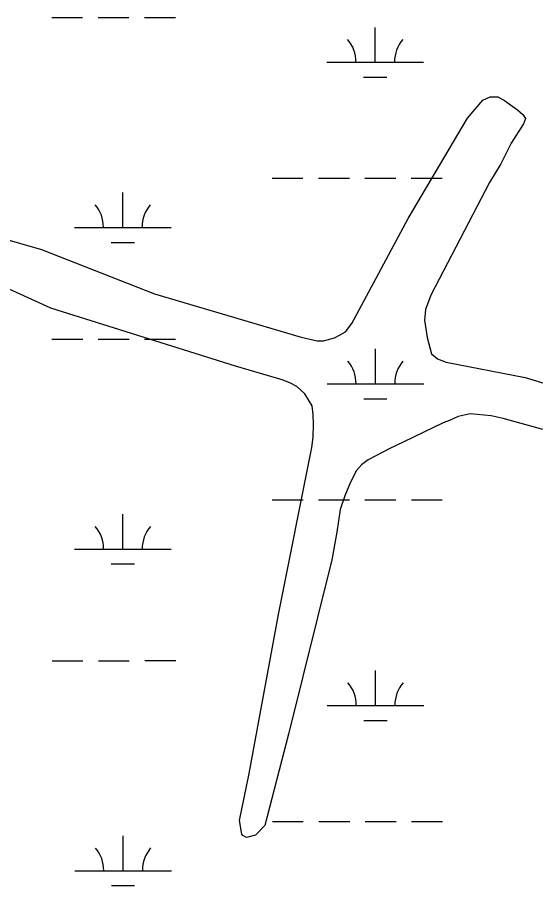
# Model space of a CAD drawing. Extents: x 3279314 to 3317160, y 734079 to 759431.
# Drawn here: x 3294609 to 3295145, y 742646 to 743544 of the extents above; entities that cross this region are included whole.
import ezdxf

# ---------------------------------------------------------------- set-up
doc = ezdxf.new("R2010")
doc.units = 0
doc.layers.add('V-SITE-VEGE', color=7, linetype='Continuous')
doc.layers.add('V-WETL-SWMP', color=7, linetype='Continuous')

msp = doc.modelspace()

# ---------------------------------------------------------------- linework, layer by layer
at = {"layer": 'V-SITE-VEGE'}
for p, q in [((3295074.96, 743439.85), (3295090.66, 743458.66)), ((3295090.66, 743458.66), (3295098.41, 743462.25)), ((3295098.41, 743462.25), (3295106.3, 743462.1)), ((3295106.3, 743462.1), (3295113.04, 743458.25)), ((3295113.04, 743458.25), (3295119.32, 743453.97)), ((3295119.32, 743453.97), (3295126.69, 743448.57)), ((3295126.69, 743448.57), (3295132.31, 743443.86)), ((3295013.63, 743336.27), (3295074.96, 743439.85)), ((3295132.31, 743443.86), (3295134.87, 743439.65)), ((3295134.87, 743439.65), (3295132.8, 743434.2)), ((3295132.8, 743434.2), (3295120.14, 743414.02)), ((3295120.14, 743414.02), (3295109.23, 743392.7)), ((3295109.23, 743392.7), (3295097.69, 743373.38)), ((3295097.69, 743373.38), (3295036.78, 743257.06)), ((3294505.89, 743341.43), (3294633.82, 743304.02)), ((3294955.27, 743227.58), (3295013.63, 743336.27)), ((3294643.49, 743243.49), (3294505.26, 743306.11)), ((3294633.82, 743304.02), (3294750.85, 743258.24)), ((3294750.85, 743258.24), (3294902.79, 743213.38)), ((3295036.78, 743257.06), (3295031.25, 743242.02)), ((3294834.88, 743183.66), (3294643.49, 743243.49)), ((3295031.25, 743242.02), (3295030.39, 743231.06)), ((3294948.54, 743219.14), (3294955.27, 743227.58)), ((3295030.39, 743231.06), (3295033.14, 743213.24)), ((3294902.79, 743213.38), (3294919.18, 743209.58)), ((3294937.24, 743212.98), (3294942.33, 743215.52)), ((3294942.33, 743215.52), (3294948.54, 743219.14)), ((3295033.14, 743213.24), (3295037.67, 743196.25)), ((3294919.18, 743209.58), (3294925.98, 743209.68)), ((3294925.98, 743209.68), (3294937.24, 743212.98)), ((3295037.67, 743196.25), (3295043.94, 743191.09)), ((3295043.94, 743191.09), (3295052.66, 743187.65)), ((3295052.66, 743187.65), (3295134.45, 743171.69)), ((3294877.23, 743171.05), (3294834.88, 743183.66)), ((3294884, 743168.95), (3294877.23, 743171.05)), ((3294891.62, 743165.96), (3294884, 743168.95)), ((3295134.45, 743171.69), (3295173.95, 743159.57)), ((3294898.14, 743162.33), (3294891.62, 743165.96)), ((3294906.57, 743154.94), (3294898.14, 743162.33)), ((3294914.24, 743142.51), (3294906.57, 743154.94)), ((3294915.18, 743133.49), (3294914.24, 743142.51)), ((3294915.65, 743123.17), (3294915.18, 743133.49)), ((3295077.59, 743134.09), (3295065.25, 743131.46)), ((3295099.5, 743132.16), (3295077.59, 743134.09)), ((3295049.56, 743124.94), (3295008.16, 743105.05)), ((3295056.18, 743127.45), (3295049.56, 743124.94)), ((3295065.25, 743131.46), (3295056.18, 743127.45)), ((3295111.96, 743129.52), (3295099.5, 743132.16)), ((3295152.8, 743118.03), (3295111.96, 743129.52)), ((3294914.98, 743110.24), (3294915.65, 743123.17)), ((3294913.69, 743099.29), (3294914.98, 743110.24)), ((3294879.21, 742926.75), (3294913.69, 743099.29)), ((3294994.65, 743098.27), (3294972.06, 743086.6)), ((3295008.16, 743105.05), (3294994.65, 743098.27)), ((3294965.16, 743081.46), (3294960.01, 743075.63)), ((3294972.06, 743086.6), (3294965.16, 743081.46)), ((3294960.01, 743075.63), (3294953.87, 743063.67)), ((3294953.87, 743063.67), (3294947.91, 743049.29)), ((3294947.91, 743049.29), (3294943.26, 743035.11)), ((3294943.26, 743035.11), (3294939.55, 743011.92)), ((3294939.55, 743011.92), (3294934.43, 742983.04)), ((3294934.43, 742983.04), (3294889.71, 742802.79)), ((3294848.82, 742762.05), (3294879.21, 742926.75)), ((3294889.71, 742802.79), (3294864.97, 742708.43)), ((3294838.95, 742713.5), (3294848.82, 742762.05)), ((3294841.33, 742699.41), (3294838.95, 742713.5)), ((3294864.97, 742708.43), (3294855.58, 742698.5)), ((3294842.4, 742698.08), (3294841.33, 742699.41)), ((3294846.1, 742696.04), (3294842.4, 742698.08)), ((3294855.58, 742698.5), (3294846.1, 742696.04))]:
    msp.add_line(p, q, dxfattribs=at)
at = {"layer": 'V-WETL-SWMP'}
for p, q in [((3294644.52, 743544.21), (3294676.52, 743544.23)), ((3294692.52, 743544.23), (3294724.52, 743544.25)), ((3294740.52, 743544.26), (3294772.52, 743544.27)), ((3294979.39, 743497.95), (3294979.37, 743533.95)), ((3294929.39, 743497.92), (3295029.39, 743497.98)), ((3294967.4, 743482.51), (3294991.4, 743482.53)), ((3294872.61, 743377.82), (3294904.61, 743377.84)), ((3294920.61, 743377.85), (3294952.61, 743377.87)), ((3294968.61, 743377.87), (3295000.61, 743377.89)), ((3295016.61, 743377.9), (3295048.61, 743377.91)), ((3294718.04, 743327), (3294718.02, 743363)), ((3294668.04, 743326.98), (3294768.04, 743327.03)), ((3294706.05, 743311.57), (3294730.05, 743311.58)), ((3294644.69, 743211.54), (3294676.69, 743211.55)), ((3294692.69, 743211.56), (3294724.69, 743211.58)), ((3294740.69, 743211.58), (3294772.69, 743211.6)), ((3294979.56, 743165.28), (3294979.54, 743201.28)), ((3294929.56, 743165.25), (3295029.56, 743165.3)), ((3294967.56, 743149.84), (3294991.56, 743149.85)), ((3294872.77, 743045.15), (3294904.77, 743045.17)), ((3294920.77, 743045.18), (3294952.77, 743045.19)), ((3294968.77, 743045.2), (3295000.77, 743045.22)), ((3295016.77, 743045.22), (3295048.77, 743045.24)), ((3294718.21, 742994.33), (3294718.19, 743030.33)), ((3294668.21, 742994.3), (3294768.21, 742994.36)), ((3294706.22, 742978.89), (3294730.22, 742978.91)), ((3294644.86, 742878.86), (3294676.86, 742878.88)), ((3294692.86, 742878.89), (3294724.86, 742878.9)), ((3294740.86, 742878.91), (3294772.86, 742878.93)), ((3294979.73, 742832.6), (3294979.71, 742868.6)), ((3294929.73, 742832.58), (3295029.73, 742832.63)), ((3294967.73, 742817.16), (3294991.73, 742817.18)), ((3294872.94, 742712.48), (3294904.94, 742712.49)), ((3294920.94, 742712.5), (3294952.94, 742712.52)), ((3294968.94, 742712.53), (3295000.94, 742712.54)), ((3295016.94, 742712.55), (3295048.94, 742712.57)), ((3294718.38, 742661.66), (3294718.36, 742697.66)), ((3294668.38, 742661.63), (3294768.38, 742661.68)), ((3294706.38, 742646.22), (3294730.38, 742646.23))]:
    msp.add_line(p, q, dxfattribs=at)
for centre, start, end in [((3294924.15, 743498.4), 359.25735, 40.80101), ((3295034.63, 743498.45), 139.25734, 180.801), ((3294662.8, 743327.45), 359.25735, 40.80101), ((3294773.28, 743327.51), 139.25734, 180.801), ((3294924.31, 743165.72), 359.25735, 40.80101), ((3295034.8, 743165.78), 139.25734, 180.801), ((3294662.96, 742994.78), 359.25735, 40.80101), ((3294773.45, 742994.83), 139.25734, 180.801), ((3294924.48, 742833.05), 359.25735, 40.80101), ((3295034.97, 742833.1), 139.25734, 180.801), ((3294663.13, 742662.1), 359.25735, 40.80101), ((3294773.62, 742662.16), 139.25734, 180.801)]:
    msp.add_arc(centre, 35.25, start, end, dxfattribs=at)

doc.saveas('drawing.dxf')
